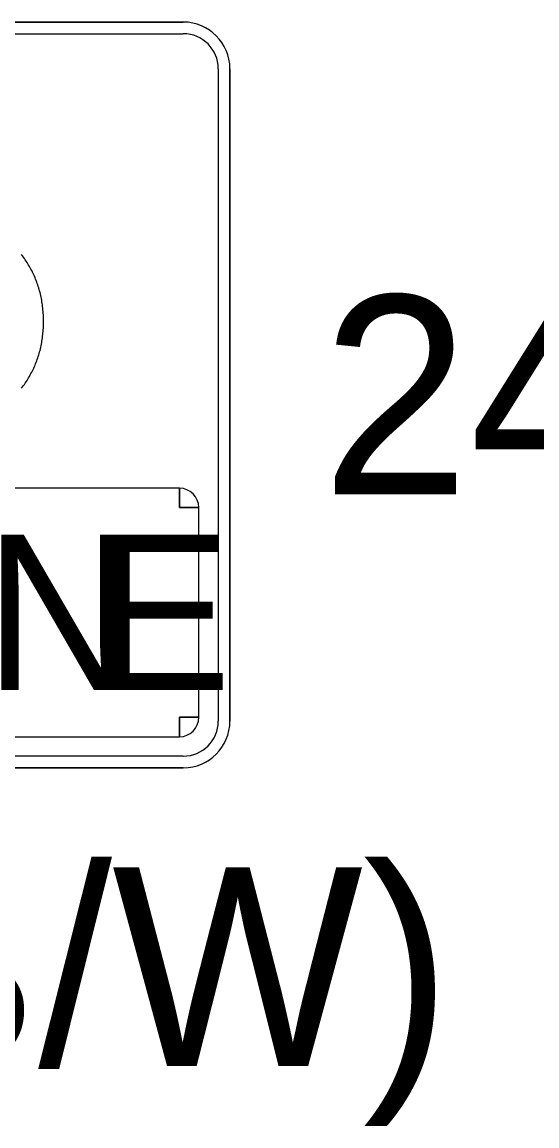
# Model space of a CAD drawing. Extents: x 99958 to 100176, y 99935 to 100011.
# Drawn here: x 100085.5771 to 100085.7636, y 99943.2103 to 99943.61 of the extents above; entities that cross this region are included whole.
import ezdxf

# ---------------------------------------------------------------- set-up
doc = ezdxf.new("R2010")
doc.units = 0
doc.layers.add('TR_SN_ConstructionSigns', color=7, linetype='Continuous')

msp = doc.modelspace()

# ---------------------------------------------------------------- linework, layer by layer
at = {"layer": 'TR_SN_ConstructionSigns'}
for p, q in [((100085.63549, 99943.61001), (100085.33174, 99943.61001)), ((100085.63549, 99943.61001), (100085.33174, 99943.61001)), ((100085.33174, 99943.61001), (100085.63549, 99943.61001)), ((100085.33174, 99943.60579), (100085.63549, 99943.60579)), ((100085.64815, 99943.59314), (100085.64815, 99943.35689)), ((100085.65237, 99943.35689), (100085.65237, 99943.59314)), ((100085.65237, 99943.35689), (100085.65237, 99943.59314)), ((100085.65237, 99943.59314), (100085.65237, 99943.35689)), ((100085.57726, 99943.52535), (100085.57691, 99943.52581)), ((100085.5776, 99943.52488), (100085.57726, 99943.52535)), ((100085.57793, 99943.52441), (100085.5776, 99943.52488)), ((100085.57826, 99943.52393), (100085.57793, 99943.52441)), ((100085.57858, 99943.52345), (100085.57826, 99943.52393)), ((100085.57889, 99943.52297), (100085.57858, 99943.52345)), ((100085.57919, 99943.52249), (100085.57889, 99943.52297)), ((100085.57948, 99943.522), (100085.57919, 99943.52249)), ((100085.57977, 99943.52151), (100085.57948, 99943.522)), ((100085.58005, 99943.52101), (100085.57977, 99943.52151)), ((100085.58032, 99943.52052), (100085.58005, 99943.52101)), ((100085.58059, 99943.52002), (100085.58032, 99943.52052)), ((100085.58084, 99943.51951), (100085.58059, 99943.52002)), ((100085.58109, 99943.519), (100085.58084, 99943.51951)), ((100085.58133, 99943.51849), (100085.58109, 99943.519)), ((100085.58156, 99943.51798), (100085.58133, 99943.51849)), ((100085.58178, 99943.51746), (100085.58156, 99943.51798)), ((100085.582, 99943.51694), (100085.58178, 99943.51746)), ((100085.58221, 99943.51642), (100085.582, 99943.51694)), ((100085.58241, 99943.51589), (100085.58221, 99943.51642)), ((100085.5826, 99943.51536), (100085.58241, 99943.51589)), ((100085.58279, 99943.51482), (100085.5826, 99943.51536)), ((100085.58296, 99943.51429), (100085.58279, 99943.51482)), ((100085.58313, 99943.51374), (100085.58296, 99943.51429)), ((100085.58329, 99943.5132), (100085.58313, 99943.51374)), ((100085.58345, 99943.51265), (100085.58329, 99943.5132)), ((100085.58359, 99943.5121), (100085.58345, 99943.51265)), ((100085.58373, 99943.51155), (100085.58359, 99943.5121)), ((100085.58386, 99943.51099), (100085.58373, 99943.51155)), ((100085.58398, 99943.51043), (100085.58386, 99943.51099)), ((100085.5841, 99943.50987), (100085.58398, 99943.51043)), ((100085.5842, 99943.5093), (100085.5841, 99943.50987)), ((100085.5843, 99943.50873), (100085.5842, 99943.5093)), ((100085.58439, 99943.50816), (100085.5843, 99943.50873)), ((100085.58447, 99943.50758), (100085.58439, 99943.50816)), ((100085.58455, 99943.507), (100085.58447, 99943.50758)), ((100085.58461, 99943.50641), (100085.58455, 99943.507)), ((100085.58467, 99943.50583), (100085.58461, 99943.50641)), ((100085.58473, 99943.50524), (100085.58467, 99943.50583)), ((100085.58477, 99943.50464), (100085.58473, 99943.50524)), ((100085.5848, 99943.50405), (100085.58477, 99943.50464)), ((100085.58483, 99943.50345), (100085.5848, 99943.50405)), ((100085.58485, 99943.50284), (100085.58483, 99943.50345)), ((100085.58486, 99943.50224), (100085.58485, 99943.50284)), ((100085.58487, 99943.50163), (100085.58486, 99943.50224)), ((100085.58486, 99943.50102), (100085.58487, 99943.50163)), ((100085.58461, 99943.49684), (100085.58467, 99943.49742)), ((100085.58467, 99943.49742), (100085.58473, 99943.49801)), ((100085.58473, 99943.49801), (100085.58477, 99943.49861)), ((100085.58477, 99943.49861), (100085.5848, 99943.49921)), ((100085.5848, 99943.49921), (100085.58483, 99943.49981)), ((100085.58483, 99943.49981), (100085.58485, 99943.50041)), ((100085.58485, 99943.50041), (100085.58486, 99943.50102)), ((100085.58398, 99943.49282), (100085.5841, 99943.49339)), ((100085.5841, 99943.49339), (100085.5842, 99943.49395)), ((100085.5842, 99943.49395), (100085.5843, 99943.49452)), ((100085.5843, 99943.49452), (100085.58439, 99943.4951)), ((100085.58439, 99943.4951), (100085.58447, 99943.49567)), ((100085.58447, 99943.49567), (100085.58455, 99943.49625)), ((100085.58455, 99943.49625), (100085.58461, 99943.49684)), ((100085.58296, 99943.48897), (100085.58313, 99943.48951)), ((100085.58313, 99943.48951), (100085.58329, 99943.49005)), ((100085.58329, 99943.49005), (100085.58345, 99943.4906)), ((100085.58345, 99943.4906), (100085.58359, 99943.49115)), ((100085.58359, 99943.49115), (100085.58373, 99943.4917)), ((100085.58373, 99943.4917), (100085.58386, 99943.49226)), ((100085.58386, 99943.49226), (100085.58398, 99943.49282)), ((100085.58133, 99943.48476), (100085.58156, 99943.48527)), ((100085.58156, 99943.48527), (100085.58178, 99943.48579)), ((100085.58178, 99943.48579), (100085.582, 99943.48631)), ((100085.582, 99943.48631), (100085.58221, 99943.48684)), ((100085.58221, 99943.48684), (100085.58241, 99943.48736)), ((100085.58241, 99943.48736), (100085.5826, 99943.48789)), ((100085.5826, 99943.48789), (100085.58279, 99943.48843)), ((100085.58279, 99943.48843), (100085.58296, 99943.48897)), ((100085.57919, 99943.48076), (100085.57948, 99943.48125)), ((100085.57948, 99943.48125), (100085.57977, 99943.48174)), ((100085.57977, 99943.48174), (100085.58005, 99943.48224)), ((100085.58005, 99943.48224), (100085.58032, 99943.48273)), ((100085.58032, 99943.48273), (100085.58059, 99943.48324)), ((100085.58059, 99943.48324), (100085.58084, 99943.48374)), ((100085.58084, 99943.48374), (100085.58109, 99943.48425)), ((100085.58109, 99943.48425), (100085.58133, 99943.48476)), ((100085.57691, 99943.47744), (100085.57726, 99943.4779)), ((100085.57726, 99943.4779), (100085.5776, 99943.47837)), ((100085.5776, 99943.47837), (100085.57793, 99943.47884)), ((100085.57793, 99943.47884), (100085.57826, 99943.47932)), ((100085.57826, 99943.47932), (100085.57858, 99943.4798)), ((100085.57858, 99943.4798), (100085.57889, 99943.48028)), ((100085.57889, 99943.48028), (100085.57919, 99943.48076)), ((100085.63409, 99943.44126), (100085.33315, 99943.44126)), ((100085.63409, 99943.44126), (100085.63409, 99943.43423)), ((100085.63409, 99943.43423), (100085.63409, 99943.44126)), ((100085.63409, 99943.43423), (100085.64112, 99943.43423)), ((100085.64112, 99943.43423), (100085.63409, 99943.43423)), ((100085.64112, 99943.35829), (100085.64112, 99943.43423)), ((100085.64112, 99943.35829), (100085.63409, 99943.35829)), ((100085.63409, 99943.35829), (100085.63409, 99943.35126)), ((100085.63409, 99943.35126), (100085.63409, 99943.35829)), ((100085.63409, 99943.35829), (100085.64112, 99943.35829)), ((100085.33315, 99943.35126), (100085.63409, 99943.35126)), ((100085.63549, 99943.34423), (100085.33174, 99943.34423)), ((100085.33174, 99943.34001), (100085.63549, 99943.34001)), ((100085.33174, 99943.34001), (100085.63549, 99943.34001)), ((100085.63549, 99943.34001), (100085.33174, 99943.34001))]:
    msp.add_line(p, q, dxfattribs=at)
for centre, radius, start, end in [((100085.63549, 99943.59314), 0.01688, 0, 90), ((100085.63549, 99943.59314), 0.01688, 0, 90), ((100085.63549, 99943.59314), 0.01688, 0, 90), ((100085.63549, 99943.59314), 0.01266, 0, 90), ((100085.63409, 99943.43423), 0.00703, 0, 90), ((100085.63409, 99943.35829), 0.00703, 270, 0), ((100085.63549, 99943.35689), 0.01688, 270, 0), ((100085.63549, 99943.35689), 0.01688, 270, 0), ((100085.63549, 99943.35689), 0.01266, 270, 0), ((100085.63549, 99943.35689), 0.01688, 270, 0)]:
    msp.add_arc(centre, radius, start, end, dxfattribs=at)

# ---------------------------------------------------------------- texts
for s, p in [('24"', (100085.68561, 99943.43901)), ('R3-17 (B/W)', (100085.19766, 99943.23201))]:
    msp.add_text(s, height=0.072, rotation=360, dxfattribs=at).set_placement(p)
for s, p in [('N', (100085.56341, 99943.36814)), ('E', (100085.60284, 99943.36814))]:
    msp.add_text(s, height=0.05625, dxfattribs=at).set_placement(p)

doc.saveas('drawing.dxf')
